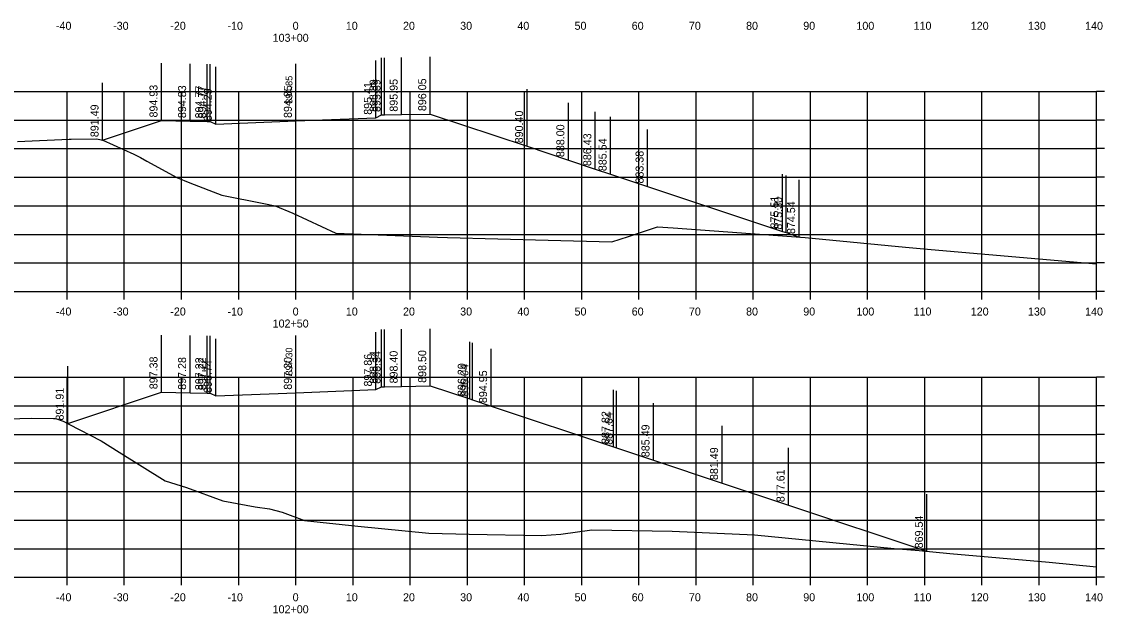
# Model space of a CAD drawing. Extents: x 1098669 to 1198896, y 698679 to 704410.
# Drawn here: x 1112261.2 to 1112450.6, y 701578.9 to 701682.5 of the extents above; entities that cross this region are included whole.
import ezdxf

# ---------------------------------------------------------------- set-up
doc = ezdxf.new("R2010")
doc.units = 0
for name, color, linetype in [('59', 7, 'Continuous'), ('Proposed Surface', 7, 'Continuous'), ('R_Axis', 7, 'Continuous'), ('R_Axis Annot', 7, 'Continuous'), ('R_Fin Surface', 7, 'Continuous'), ('R_Grid', 7, 'Continuous'), ('R_Xsect Elev', 7, 'Continuous')]:
    doc.layers.add(name, color=color, linetype=linetype)

msp = doc.modelspace()

# ---------------------------------------------------------------- linework, layer by layer
at = {"layer": 'Proposed Surface'}
for points in [[(1112260.5, 701661.49), (1112269.52, 701661.94), (1112269.86, 701661.94), (1112274.38, 701661.97), (1112274.6, 701661.94), (1112275.42, 701661.74), (1112280.83, 701659.29), (1112282, 701658.73), (1112283.11, 701658.06), (1112288.35, 701655.23), (1112290.64, 701654.29), (1112296.22, 701652.13), (1112303.6, 701650.67), (1112305.55, 701650.26), (1112308.65, 701648.97), (1112316.2, 701645.47), (1112333.98, 701644.76), (1112335.7, 701644.71), (1112353.29, 701644.23), (1112364.43, 701643.93), (1112367.33, 701644.86), (1112372.42, 701646.57), (1112375.18, 701646.38), (1112398.26, 701644.73), (1112415.83, 701643.03), (1112420.3, 701642.59), (1112449.18, 701640.09)], [(1112256.91, 701612.92), (1112262.87, 701613.1), (1112266.78, 701613.03), (1112267.11, 701613.03), (1112267.3, 701612.99), (1112268.51, 701612.56), (1112269.48, 701612.07), (1112275.1, 701609.12), (1112278.26, 701607.15), (1112286.33, 701602.12), (1112290.04, 701600.94), (1112296.42, 701598.63), (1112302.06, 701597.58), (1112304.58, 701597.21), (1112306.77, 701596.64), (1112310.71, 701595.21), (1112320, 701594.21), (1112332.46, 701592.95), (1112339.49, 701592.81), (1112352.15, 701592.57), (1112355.53, 701592.81), (1112360.95, 701593.54), (1112374.97, 701593.32), (1112389.37, 701592.68), (1112413.8, 701590.31), (1112418.22, 701589.92), (1112423.58, 701589.44), (1112440.93, 701587.92), (1112449.18, 701587.1)]]:
    msp.add_lwpolyline(points, dxfattribs=at)
at = {"layer": 'R_Axis'}
for p, q in [((1112449.18, 701635.26), (1112449.18, 701670.26)), ((1112450.58, 701670.26), (1112449.18, 701670.26)), ((1112450.58, 701665.26), (1112449.18, 701665.26)), ((1112450.58, 701660.26), (1112449.18, 701660.26)), ((1112450.58, 701655.26), (1112449.18, 701655.26)), ((1112450.58, 701650.26), (1112449.18, 701650.26)), ((1112450.58, 701645.26), (1112449.18, 701645.26)), ((1112450.58, 701640.26), (1112449.18, 701640.26)), ((1112169.18, 701635.26), (1112449.18, 701635.26)), ((1112269.18, 701633.86), (1112269.18, 701635.26)), ((1112279.18, 701633.86), (1112279.18, 701635.26)), ((1112289.18, 701633.86), (1112289.18, 701635.26)), ((1112299.18, 701633.86), (1112299.18, 701635.26)), ((1112309.18, 701633.86), (1112309.18, 701635.26)), ((1112319.18, 701633.86), (1112319.18, 701635.26)), ((1112329.18, 701633.86), (1112329.18, 701635.26)), ((1112339.18, 701633.86), (1112339.18, 701635.26)), ((1112349.18, 701633.86), (1112349.18, 701635.26)), ((1112359.18, 701633.86), (1112359.18, 701635.26)), ((1112369.18, 701633.86), (1112369.18, 701635.26)), ((1112379.18, 701633.86), (1112379.18, 701635.26)), ((1112389.18, 701633.86), (1112389.18, 701635.26)), ((1112399.18, 701633.86), (1112399.18, 701635.26)), ((1112409.18, 701633.86), (1112409.18, 701635.26)), ((1112419.18, 701633.86), (1112419.18, 701635.26)), ((1112429.18, 701633.86), (1112429.18, 701635.26)), ((1112439.18, 701633.86), (1112439.18, 701635.26)), ((1112449.18, 701633.86), (1112449.18, 701635.26)), ((1112450.58, 701635.26), (1112449.18, 701635.26)), ((1112449.18, 701585.26), (1112449.18, 701620.26)), ((1112450.58, 701620.26), (1112449.18, 701620.26)), ((1112450.58, 701615.26), (1112449.18, 701615.26)), ((1112450.58, 701610.26), (1112449.18, 701610.26)), ((1112450.58, 701605.26), (1112449.18, 701605.26)), ((1112450.58, 701600.26), (1112449.18, 701600.26)), ((1112450.58, 701595.26), (1112449.18, 701595.26)), ((1112450.58, 701590.26), (1112449.18, 701590.26)), ((1112169.18, 701585.26), (1112449.18, 701585.26)), ((1112269.18, 701583.86), (1112269.18, 701585.26)), ((1112279.18, 701583.86), (1112279.18, 701585.26)), ((1112289.18, 701583.86), (1112289.18, 701585.26)), ((1112299.18, 701583.86), (1112299.18, 701585.26)), ((1112309.18, 701583.86), (1112309.18, 701585.26)), ((1112319.18, 701583.86), (1112319.18, 701585.26)), ((1112329.18, 701583.86), (1112329.18, 701585.26)), ((1112339.18, 701583.86), (1112339.18, 701585.26)), ((1112349.18, 701583.86), (1112349.18, 701585.26)), ((1112359.18, 701583.86), (1112359.18, 701585.26)), ((1112369.18, 701583.86), (1112369.18, 701585.26)), ((1112379.18, 701583.86), (1112379.18, 701585.26)), ((1112389.18, 701583.86), (1112389.18, 701585.26)), ((1112399.18, 701583.86), (1112399.18, 701585.26)), ((1112409.18, 701583.86), (1112409.18, 701585.26)), ((1112419.18, 701583.86), (1112419.18, 701585.26)), ((1112429.18, 701583.86), (1112429.18, 701585.26)), ((1112439.18, 701583.86), (1112439.18, 701585.26)), ((1112449.18, 701583.86), (1112449.18, 701585.26)), ((1112450.58, 701585.26), (1112449.18, 701585.26))]:
    msp.add_line(p, q, dxfattribs=at)
at = {"layer": 'R_Fin Surface'}
for points in [[(1112275.37, 701661.75), (1112285.68, 701665.19), (1112290.68, 701665.09), (1112293.68, 701665.03), (1112294.18, 701665.03), (1112295.18, 701664.55), (1112309.18, 701665.11), (1112323.18, 701665.67), (1112324.18, 701666.15), (1112324.68, 701666.15), (1112327.68, 701666.21), (1112332.68, 701666.31), (1112349.62, 701660.67), (1112356.84, 701658.26), (1112361.55, 701656.69), (1112364.22, 701655.8), (1112370.69, 701653.64), (1112394.29, 701645.77), (1112394.93, 701645.56), (1112397.2, 701644.8)], [(1112269.28, 701612.17), (1112285.68, 701617.64), (1112290.68, 701617.54), (1112293.68, 701617.48), (1112294.18, 701617.48), (1112295.18, 701617), (1112309.18, 701617.56), (1112323.18, 701618.12), (1112324.18, 701618.6), (1112324.68, 701618.6), (1112327.68, 701618.66), (1112332.68, 701618.76), (1112339.59, 701616.46), (1112340.05, 701616.31), (1112343.32, 701615.22), (1112364.75, 701608.08), (1112365.27, 701607.9), (1112371.73, 701605.75), (1112383.72, 701601.75), (1112395.35, 701597.88), (1112419.55, 701589.8)]]:
    msp.add_lwpolyline(points, dxfattribs=at)
at = {"layer": 'R_Grid'}
for p, q in [((1112169.18, 701670.26), (1112449.18, 701670.26)), ((1112269.18, 701635.26), (1112269.18, 701670.26)), ((1112279.18, 701635.26), (1112279.18, 701670.26)), ((1112289.18, 701635.26), (1112289.18, 701670.26)), ((1112299.18, 701635.26), (1112299.18, 701670.26)), ((1112309.18, 701635.26), (1112309.18, 701670.26)), ((1112319.18, 701635.26), (1112319.18, 701670.26)), ((1112329.18, 701635.26), (1112329.18, 701670.26)), ((1112339.18, 701635.26), (1112339.18, 701670.26)), ((1112349.18, 701635.26), (1112349.18, 701670.26)), ((1112359.18, 701635.26), (1112359.18, 701670.26)), ((1112369.18, 701635.26), (1112369.18, 701670.26)), ((1112379.18, 701635.26), (1112379.18, 701670.26)), ((1112389.18, 701635.26), (1112389.18, 701670.26)), ((1112399.18, 701635.26), (1112399.18, 701670.26)), ((1112409.18, 701635.26), (1112409.18, 701670.26)), ((1112419.18, 701635.26), (1112419.18, 701670.26)), ((1112429.18, 701635.26), (1112429.18, 701670.26)), ((1112439.18, 701635.26), (1112439.18, 701670.26)), ((1112449.18, 701635.26), (1112449.18, 701670.26)), ((1112169.18, 701665.26), (1112449.18, 701665.26)), ((1112169.18, 701660.26), (1112449.18, 701660.26)), ((1112169.18, 701655.26), (1112449.18, 701655.26)), ((1112169.18, 701650.26), (1112449.18, 701650.26)), ((1112169.18, 701645.26), (1112449.18, 701645.26)), ((1112169.18, 701640.26), (1112449.18, 701640.26)), ((1112169.18, 701635.26), (1112449.18, 701635.26)), ((1112169.18, 701620.26), (1112449.18, 701620.26)), ((1112269.18, 701585.26), (1112269.18, 701620.26)), ((1112279.18, 701585.26), (1112279.18, 701620.26)), ((1112289.18, 701585.26), (1112289.18, 701620.26)), ((1112299.18, 701585.26), (1112299.18, 701620.26)), ((1112309.18, 701585.26), (1112309.18, 701620.26)), ((1112319.18, 701585.26), (1112319.18, 701620.26)), ((1112329.18, 701585.26), (1112329.18, 701620.26)), ((1112339.18, 701585.26), (1112339.18, 701620.26)), ((1112349.18, 701585.26), (1112349.18, 701620.26)), ((1112359.18, 701585.26), (1112359.18, 701620.26)), ((1112369.18, 701585.26), (1112369.18, 701620.26)), ((1112379.18, 701585.26), (1112379.18, 701620.26)), ((1112389.18, 701585.26), (1112389.18, 701620.26)), ((1112399.18, 701585.26), (1112399.18, 701620.26)), ((1112409.18, 701585.26), (1112409.18, 701620.26)), ((1112419.18, 701585.26), (1112419.18, 701620.26)), ((1112429.18, 701585.26), (1112429.18, 701620.26)), ((1112439.18, 701585.26), (1112439.18, 701620.26)), ((1112449.18, 701585.26), (1112449.18, 701620.26)), ((1112169.18, 701615.26), (1112449.18, 701615.26)), ((1112169.18, 701610.26), (1112449.18, 701610.26)), ((1112169.18, 701605.26), (1112449.18, 701605.26)), ((1112169.18, 701600.26), (1112449.18, 701600.26)), ((1112169.18, 701595.26), (1112449.18, 701595.26)), ((1112169.18, 701590.26), (1112449.18, 701590.26)), ((1112169.18, 701585.26), (1112449.18, 701585.26))]:
    msp.add_line(p, q, dxfattribs=at)
at = {"layer": 'R_Xsect Elev'}
for p, q in [((1112332.68, 701666.31), (1112332.68, 701676.31)), ((1112285.68, 701665.19), (1112285.68, 701675.19)), ((1112290.68, 701665.09), (1112290.68, 701675.09)), ((1112293.68, 701665.03), (1112293.68, 701675.03)), ((1112294.18, 701665.03), (1112294.18, 701675.03)), ((1112295.18, 701664.55), (1112295.18, 701674.55)), ((1112309.18, 701665.11), (1112309.18, 701675.11)), ((1112309.18, 701665.11), (1112309.18, 701675.11)), ((1112323.18, 701665.67), (1112323.18, 701675.67)), ((1112324.18, 701666.15), (1112324.18, 701676.15)), ((1112324.68, 701666.15), (1112324.68, 701676.15)), ((1112327.68, 701666.21), (1112327.68, 701676.21)), ((1112275.37, 701661.75), (1112275.37, 701671.75)), ((1112349.62, 701660.67), (1112349.62, 701670.67)), ((1112356.84, 701658.26), (1112356.84, 701668.26)), ((1112361.55, 701656.69), (1112361.55, 701666.69)), ((1112364.22, 701655.8), (1112364.22, 701665.8)), ((1112370.69, 701653.64), (1112370.69, 701663.64)), ((1112394.29, 701645.77), (1112394.29, 701655.77)), ((1112394.93, 701645.56), (1112394.93, 701655.56)), ((1112397.2, 701644.8), (1112397.2, 701654.8)), ((1112285.68, 701617.64), (1112285.68, 701627.64)), ((1112290.68, 701617.54), (1112290.68, 701627.54)), ((1112293.68, 701617.48), (1112293.68, 701627.48)), ((1112294.18, 701617.48), (1112294.18, 701627.48)), ((1112309.18, 701617.56), (1112309.18, 701627.56)), ((1112309.18, 701617.56), (1112309.18, 701627.56)), ((1112323.18, 701618.12), (1112323.18, 701628.12)), ((1112324.18, 701618.6), (1112324.18, 701628.6)), ((1112324.68, 701618.6), (1112324.68, 701628.6)), ((1112327.68, 701618.66), (1112327.68, 701628.66)), ((1112332.68, 701618.76), (1112332.68, 701628.76)), ((1112295.18, 701617), (1112295.18, 701627)), ((1112339.59, 701616.46), (1112339.59, 701626.46)), ((1112340.05, 701616.31), (1112340.05, 701626.31)), ((1112343.32, 701615.22), (1112343.32, 701625.22)), ((1112269.28, 701612.17), (1112269.28, 701622.17)), ((1112364.75, 701608.08), (1112364.75, 701618.08)), ((1112365.27, 701607.9), (1112365.27, 701617.9)), ((1112371.73, 701605.75), (1112371.73, 701615.75)), ((1112383.72, 701601.75), (1112383.72, 701611.75)), ((1112395.35, 701597.88), (1112395.35, 701607.88)), ((1112419.55, 701589.8), (1112419.55, 701599.8))]:
    msp.add_line(p, q, dxfattribs=at)

# ---------------------------------------------------------------- texts
at = {"layer": '59'}
for s, p in [(' 894.93', (1112284.98, 701665.19)), (' 894.83', (1112289.98, 701665.09)), (' 894.77', (1112292.98, 701665.03)), (' 894.77', (1112293.48, 701665.03)), (' 894.29', (1112294.48, 701664.55)), (' 894.85', (1112308.48, 701665.11)), (' 895.41', (1112322.48, 701665.67)), (' 895.89', (1112323.48, 701666.15)), (' 895.89', (1112323.98, 701666.15)), (' 895.95', (1112326.98, 701666.21)), (' 896.05', (1112331.98, 701666.31)), (' 891.49', (1112274.67, 701661.75)), (' 890.40', (1112348.92, 701660.67)), (' 888.00', (1112356.14, 701658.26)), (' 886.43', (1112360.85, 701656.69)), (' 885.54', (1112363.52, 701655.8)), (' 883.38', (1112369.99, 701653.64)), (' 875.51', (1112393.59, 701645.77)), (' 875.30', (1112394.23, 701645.56)), (' 874.54', (1112396.5, 701644.8)), (' 897.38', (1112284.98, 701617.64)), (' 897.28', (1112289.98, 701617.54)), (' 897.22', (1112292.98, 701617.48)), (' 897.22', (1112293.48, 701617.48)), (' 897.30', (1112308.48, 701617.56)), (' 897.86', (1112322.48, 701618.12)), (' 898.34', (1112323.48, 701618.6)), (' 898.34', (1112323.98, 701618.6)), (' 898.40', (1112326.98, 701618.66)), (' 898.50', (1112331.98, 701618.76)), (' 896.74', (1112294.48, 701617)), (' 896.20', (1112338.89, 701616.46)), (' 896.04', (1112339.35, 701616.31)), (' 894.95', (1112342.62, 701615.22)), (' 891.91', (1112268.58, 701612.17)), (' 887.82', (1112364.05, 701608.08)), (' 887.64', (1112364.57, 701607.9)), (' 885.49', (1112371.03, 701605.75)), (' 881.49', (1112383.02, 701601.75)), (' 877.61', (1112394.65, 701597.88)), (' 869.54', (1112418.85, 701589.8))]:
    msp.add_text(s, height=1.4, rotation=90, dxfattribs=at).set_placement(p)
at = {"layer": 'R_Axis Annot'}
for s, p in [('-40', (1112267.22, 701681.06)), ('-30', (1112277.22, 701681.06)), ('-20', (1112287.22, 701681.06)), ('-10', (1112297.22, 701681.06)), ('0', (1112308.62, 701681.06)), ('10', (1112317.92, 701681.06)), ('20', (1112327.92, 701681.06)), ('30', (1112337.92, 701681.06)), ('40', (1112347.92, 701681.06)), ('50', (1112357.92, 701681.06)), ('60', (1112367.92, 701681.06)), ('70', (1112377.92, 701681.06)), ('80', (1112387.92, 701681.06)), ('90', (1112397.92, 701681.06)), ('100', (1112407.22, 701681.06)), ('110', (1112417.22, 701681.06)), ('120', (1112427.22, 701681.06)), ('130', (1112437.22, 701681.06)), ('140', (1112447.22, 701681.06)), ('103+00', (1112305.12, 701678.96)), ('-40', (1112267.22, 701631.06)), ('-30', (1112277.22, 701631.06)), ('-20', (1112287.22, 701631.06)), ('-10', (1112297.22, 701631.06)), ('0', (1112308.62, 701631.06)), ('10', (1112317.92, 701631.06)), ('20', (1112327.92, 701631.06)), ('30', (1112337.92, 701631.06)), ('40', (1112347.92, 701631.06)), ('50', (1112357.92, 701631.06)), ('60', (1112367.92, 701631.06)), ('70', (1112377.92, 701631.06)), ('80', (1112387.92, 701631.06)), ('90', (1112397.92, 701631.06)), ('100', (1112407.22, 701631.06)), ('110', (1112417.22, 701631.06)), ('120', (1112427.22, 701631.06)), ('130', (1112437.22, 701631.06)), ('140', (1112447.22, 701631.06)), ('102+50', (1112305.12, 701628.96)), ('-40', (1112267.22, 701581.06)), ('-30', (1112277.22, 701581.06)), ('-20', (1112287.22, 701581.06)), ('-10', (1112297.22, 701581.06)), ('0', (1112308.62, 701581.06)), ('10', (1112317.92, 701581.06)), ('20', (1112327.92, 701581.06)), ('30', (1112337.92, 701581.06)), ('40', (1112347.92, 701581.06)), ('50', (1112357.92, 701581.06)), ('60', (1112367.92, 701581.06)), ('70', (1112377.92, 701581.06)), ('80', (1112387.92, 701581.06)), ('90', (1112397.92, 701581.06)), ('100', (1112407.22, 701581.06)), ('110', (1112417.22, 701581.06)), ('120', (1112427.22, 701581.06)), ('130', (1112437.22, 701581.06)), ('140', (1112447.22, 701581.06)), ('102+00', (1112305.12, 701578.96))]:
    msp.add_text(s, height=1.4, dxfattribs=at).set_placement(p)
at = {"layer": 'R_Xsect Elev'}
for s, p in [('894.85', (1112308.58, 701668.11)), ('897.30', (1112308.58, 701620.56))]:
    msp.add_text(s, height=1.2, rotation=90, dxfattribs=at).set_placement(p)

doc.saveas('drawing.dxf')
